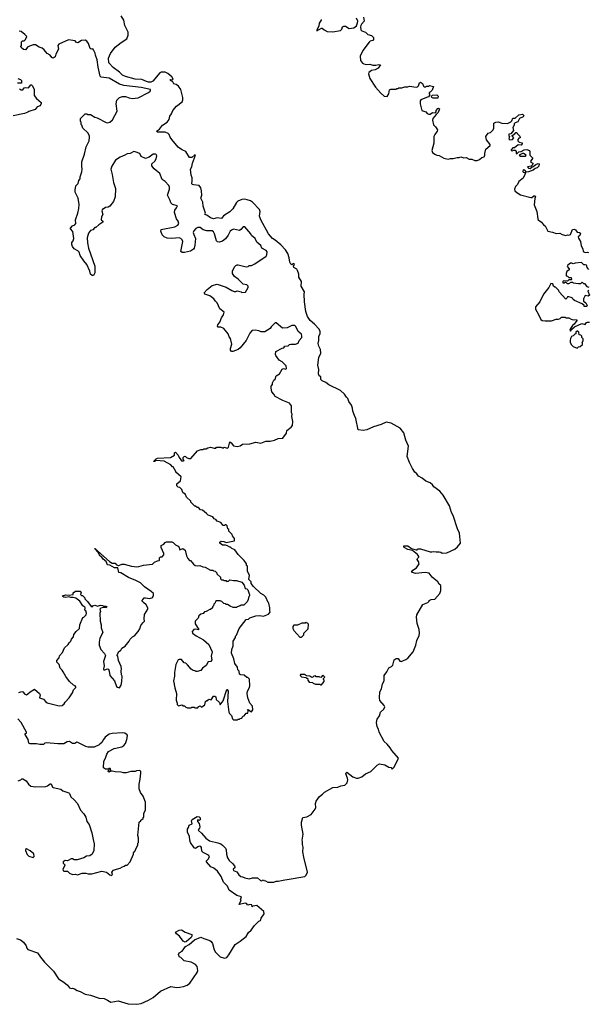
# Model space of a CAD drawing. Extents: x 2293139 to 2515392, y 824115 to 1006937.
# Tile 326 of 417: x 2458384 to 2466016, y 831490 to 844713. Entities that reach past the tile are written whole.
import ezdxf

# ---------------------------------------------------------------- set-up
doc = ezdxf.new("R2010")
doc.units = 0

msp = doc.modelspace()

# ---------------------------------------------------------------- linework, layer by layer
at = {"layer": '0CON10XD'}
for points in [[(2461439, 842295), (2461405, 842301), (2461365, 842298), (2461313, 842277), (2461294, 842256), (2461247, 842173), (2461205, 842134), (2461120, 842080), (2461095, 842044), (2461035, 842050), (2460985, 842038), (2460945, 842050), (2460898, 842088), (2460870, 842095), (2460878, 842115), (2460849, 842209), (2460844, 842264), (2460814, 842314), (2460828, 842355), (2460826, 842415), (2460817, 842455), (2460795, 842487), (2460715, 842493), (2460700, 842500), (2460694, 842515), (2460701, 842545), (2460698, 842588), (2460684, 842625), (2460679, 842705), (2460695, 842738), (2460704, 842785), (2460742, 842892), (2460735, 842897), (2460695, 842864), (2460665, 842864), (2460615, 842942), (2460575, 842961), (2460555, 842969), (2460513, 843003), (2460425, 843106), (2460404, 843135), (2460390, 843170), (2460375, 843185), (2460335, 843201), (2460234, 843204), (2460222, 843215), (2460259, 843241), (2460300, 843295), (2460364, 843336), (2460389, 843371), (2460401, 843419), (2460421, 843449), (2460439, 843495), (2460489, 843551), (2460565, 843611), (2460574, 843635), (2460572, 843668), (2460548, 843775), (2460515, 843821), (2460485, 843841), (2460455, 843851), (2460440, 843880), (2460410, 843895), (2460406, 843905), (2460415, 843909), (2460435, 843904), (2460444, 843915), (2460425, 843944), (2460372, 843992), (2460338, 844008), (2460285, 844009), (2460265, 844001), (2460172, 843888), (2460145, 843875), (2460115, 843874), (2460085, 843882), (2460025, 843911), (2459935, 843914), (2459805, 843948), (2459765, 843968), (2459725, 844006), (2459640, 844070), (2459581, 844135), (2459578, 844195), (2459602, 844258), (2459665, 844346), (2459745, 844405), (2459824, 844455), (2459842, 844505), (2459838, 844545), (2459794, 844635), (2459783, 844705), (2459746, 844765)], [(2462430, 844715), (2462430, 844705), (2462402, 844665), (2462399, 844625), (2462373, 844577), (2462373, 844563), (2462435, 844601), (2462445, 844600), (2462473, 844575), (2462513, 844555), (2462585, 844550), (2462690, 844570), (2462706, 844585), (2462718, 844615), (2462735, 844627), (2462755, 844626), (2462805, 844596), (2462868, 844605), (2462905, 844632), (2462918, 844672), (2462921, 844695), (2462906, 844735)], [(2462997, 844747), (2463007, 844695), (2462970, 844655), (2462962, 844635), (2462959, 844615), (2462965, 844578), (2462977, 844565), (2463025, 844544), (2463056, 844516), (2463105, 844499), (2463134, 844474), (2463133, 844445), (2463125, 844433), (2463090, 844425), (2463077, 844413), (2462990, 844300), (2462952, 844225), (2462957, 844165), (2462985, 844130), (2463005, 844118), (2463035, 844112), (2463085, 844114), (2463125, 844100), (2463165, 844100), (2463205, 844113), (2463227, 844107), (2463195, 844063), (2463155, 844040), (2463105, 844031), (2463070, 844005), (2463067, 843985), (2463086, 843925), (2463160, 843805), (2463231, 843725), (2463275, 843688), (2463315, 843680), (2463340, 843715), (2463348, 843772), (2463365, 843782), (2463435, 843780), (2463445, 843790), (2463465, 843790), (2463475, 843798), (2463515, 843798), (2463555, 843810), (2463592, 843812), (2463615, 843822), (2463705, 843808), (2463725, 843812), (2463736, 843824), (2463752, 843865), (2463765, 843872), (2463792, 843855), (2463802, 843822), (2463815, 843810), (2463835, 843810), (2463845, 843820), (2463872, 843822), (2463885, 843830), (2463938, 843815), (2463922, 843765), (2463895, 843740), (2463880, 843735), (2463880, 843715), (2463890, 843705), (2463870, 843675), (2463845, 843670), (2463770, 843635), (2463758, 843622), (2463758, 843585), (2463782, 843495), (2463835, 843477), (2463855, 843453), (2463875, 843442), (2463895, 843444), (2463925, 843466), (2463966, 843464), (2463974, 843475), (2463976, 843495), (2463995, 843522), (2464005, 843526), (2464018, 843515), (2464002, 843465), (2463975, 843441), (2463930, 843385), (2463923, 843365), (2463939, 843299), (2463966, 843276), (2463992, 843235), (2463987, 843215), (2463955, 843173), (2463943, 843145), (2463943, 843055), (2463916, 842955), (2463925, 842928), (2463957, 842907), (2463985, 842892), (2464015, 842888), (2464075, 842852), (2464135, 842842), (2464165, 842850), (2464202, 842848), (2464255, 842862), (2464285, 842860), (2464305, 842870), (2464345, 842858), (2464375, 842860), (2464415, 842840), (2464455, 842840), (2464495, 842822), (2464525, 842824), (2464556, 842834), (2464585, 842862), (2464619, 842871), (2464629, 842895), (2464627, 842915), (2464642, 842975), (2464698, 843025), (2464698, 843035), (2464648, 843098), (2464640, 843145), (2464672, 843188), (2464705, 843200), (2464738, 843235), (2464748, 843255), (2464750, 843325), (2464773, 843337), (2464805, 843342), (2464855, 843322), (2464932, 843318), (2464975, 843340), (2464990, 843355), (2465005, 843390), (2465035, 843390), (2465085, 843433), (2465135, 843442), (2465152, 843425), (2465143, 843407), (2465094, 843386), (2465068, 843342), (2465035, 843330), (2465020, 843315), (2465020, 843295), (2465003, 843265), (2465010, 843225), (2464978, 843182), (2464950, 843175), (2464950, 843155), (2464960, 843145), (2464950, 843115), (2464965, 843100), (2464998, 843102), (2465018, 843125), (2464992, 843152), (2464992, 843158), (2465029, 843181), (2465045, 843200), (2465058, 843198), (2465060, 843185), (2465095, 843150), (2465102, 843135), (2465100, 843125), (2465085, 843120), (2465070, 843105), (2465070, 843085), (2465088, 843068), (2465128, 843058), (2465130, 843045), (2465115, 843030), (2465075, 843032), (2465025, 842990), (2465005, 842990), (2464980, 842965), (2464980, 842955), (2464995, 842950), (2465015, 842960), (2465035, 842960), (2465050, 842945), (2465050, 842915), (2465055, 842910), (2465083, 842937), (2465117, 842943), (2465154, 842966), (2465191, 842971), (2465225, 842958), (2465233, 842945), (2465230, 842895), (2465270, 842855), (2465242, 842815), (2465245, 842800), (2465270, 842785), (2465268, 842762), (2465250, 842745), (2465200, 842735), (2465215, 842720), (2465236, 842714), (2465262, 842738), (2465275, 842740), (2465311, 842769), (2465345, 842780), (2465358, 842775), (2465352, 842745), (2465328, 842725), (2465304, 842716), (2465275, 842690), (2465215, 842668), (2465187, 842667), (2465165, 842690), (2465142, 842698), (2465138, 842675), (2465142, 842665), (2465165, 842662), (2465172, 842655), (2465166, 842635), (2465140, 842585), (2465085, 842540), (2465065, 842498), (2465039, 842471), (2465026, 842435), (2465029, 842415), (2465055, 842390), (2465105, 842362), (2465245, 842323), (2465256, 842324), (2465285, 842348), (2465298, 842348), (2465308, 842338), (2465297, 842313), (2465288, 842225), (2465326, 842135), (2465338, 842038), (2465345, 842023), (2465387, 841995), (2465415, 841957), (2465436, 841946), (2465474, 841874), (2465535, 841861), (2465585, 841843), (2465636, 841846), (2465665, 841830), (2465715, 841813), (2465735, 841822), (2465755, 841818), (2465775, 841828), (2465797, 841873)], [(2460910, 838965), (2460945, 838972), (2460995, 838958), (2461015, 838960), (2461025, 838970), (2461085, 838970), (2461115, 838960), (2461125, 838970), (2461175, 838960), (2461186, 838974), (2461205, 839042), (2461222, 839032), (2461255, 838992), (2461305, 838982), (2461345, 838992), (2461375, 839012), (2461475, 839018), (2461555, 839038), (2461622, 839028), (2461688, 839052), (2461745, 839052), (2461806, 839064), (2461855, 839088), (2461916, 839094), (2461965, 839160), (2461970, 839195), (2462029, 839241), (2462046, 839264), (2462050, 839315), (2462038, 839385), (2462040, 839415), (2462032, 839435), (2462032, 839525), (2462005, 839562), (2461915, 839598), (2461812, 839652), (2461797, 839685), (2461770, 839715), (2461758, 839765), (2461760, 839790), (2461778, 839815), (2461778, 839835), (2461795, 839870), (2461812, 839885), (2461825, 839930), (2461871, 839959), (2461905, 840020), (2461918, 840022), (2461925, 840030), (2461955, 840020), (2461965, 840030), (2461963, 840065), (2461905, 840120), (2461869, 840139), (2461822, 840205), (2461818, 840215), (2461820, 840255), (2461905, 840302), (2461930, 840305), (2461945, 840330), (2461987, 840333), (2462005, 840350), (2462024, 840356), (2462085, 840357), (2462121, 840369), (2462136, 840404), (2462169, 840445), (2462172, 840465), (2462165, 840488), (2462124, 840524), (2462092, 840592), (2462075, 840606), (2462035, 840606), (2461975, 840576), (2461912, 840572), (2461825, 840640), (2461815, 840640), (2461761, 840589), (2461748, 840565), (2461675, 840522), (2461625, 840520), (2461595, 840533), (2461545, 840544), (2461511, 840539), (2461495, 840531), (2461471, 840505), (2461424, 840406), (2461342, 840305), (2461315, 840283), (2461245, 840258), (2461225, 840258), (2461214, 840274), (2461214, 840295), (2461232, 840355), (2461215, 840430), (2461198, 840455), (2461184, 840494), (2461125, 840568), (2461085, 840583), (2461050, 840585), (2461038, 840595), (2461043, 840615), (2461071, 840649), (2461091, 840709), (2461121, 840749), (2461127, 840785), (2461072, 840832), (2461035, 840910), (2461011, 840931), (2460988, 840965), (2460935, 841004), (2460870, 841025), (2460862, 841045), (2460901, 841089), (2460967, 841143), (2461035, 841162), (2461155, 841123), (2461230, 841075), (2461263, 841063), (2461285, 841062), (2461305, 841070), (2461355, 841060), (2461365, 841050), (2461415, 841052), (2461450, 841115), (2461451, 841135), (2461435, 841150), (2461385, 841163), (2461315, 841230), (2461268, 841265), (2461242, 841305), (2461240, 841335), (2461268, 841395), (2461286, 841414), (2461305, 841420), (2461315, 841422), (2461425, 841393), (2461451, 841399), (2461465, 841410), (2461496, 841414), (2461540, 841435), (2461693, 841537), (2461702, 841555), (2461707, 841595), (2461692, 841612), (2461635, 841644), (2461620, 841680), (2461567, 841725), (2461545, 841773), (2461495, 841813), (2461486, 841836), (2461405, 841932), (2461385, 841932), (2461353, 841895), (2461335, 841884), (2461255, 841898), (2461225, 841888), (2461211, 841875), (2461182, 841818), (2461145, 841772), (2461105, 841738), (2461067, 841723), (2461039, 841729), (2461025, 841744), (2461000, 841835), (2460985, 841865), (2460968, 841878), (2460895, 841877), (2460845, 841892), (2460805, 841920), (2460775, 841923), (2460750, 841910), (2460722, 841878), (2460714, 841855), (2460720, 841830), (2460743, 841775), (2460736, 841684), (2460727, 841645), (2460715, 841629), (2460675, 841604), (2460595, 841586), (2460565, 841588), (2460548, 841598), (2460572, 841735), (2460566, 841755), (2460547, 841775), (2460525, 841785), (2460425, 841773), (2460365, 841778), (2460325, 841796), (2460296, 841825), (2460278, 841875), (2460284, 841896), (2460465, 841930), (2460505, 841952), (2460518, 841975), (2460511, 842005), (2460487, 842037), (2460461, 842125), (2460468, 842155), (2460491, 842185), (2460502, 842215), (2460435, 842232), (2460412, 842255), (2460404, 842284), (2460370, 842355), (2460396, 842435), (2460396, 842466), (2460388, 842485), (2460335, 842538), (2460298, 842565), (2460265, 842648), (2460190, 842710), (2460160, 842750), (2460160, 842775), (2460196, 842815), (2460214, 842845), (2460226, 842885), (2460215, 842903), (2460205, 842909), (2460175, 842906), (2460123, 842867), (2460075, 842848), (2460016, 842876), (2459995, 842914), (2459935, 842939), (2459915, 842942), (2459865, 842916), (2459825, 842912), (2459795, 842893), (2459735, 842868), (2459672, 842828), (2459619, 842745), (2459606, 842705), (2459624, 842634), (2459642, 842525), (2459668, 842445), (2459664, 842335), (2459645, 842272), (2459595, 842208), (2459573, 842197), (2459535, 842192), (2459505, 842170), (2459495, 842170), (2459488, 842145), (2459498, 842095), (2459483, 842065), (2459477, 842027), (2459499, 842009), (2459502, 841995), (2459445, 841958), (2459405, 841920), (2459395, 841920), (2459365, 841890), (2459335, 841880), (2459308, 841845), (2459292, 841785), (2459293, 841715), (2459306, 841646), (2459391, 841405), (2459392, 841315), (2459375, 841278), (2459355, 841276), (2459334, 841294), (2459327, 841337), (2459286, 841425), (2459244, 841474), (2459197, 841545), (2459181, 841591), (2459165, 841608), (2459116, 841636), (2459091, 841665), (2459082, 841692), (2459085, 841720), (2459102, 841745), (2459113, 841775), (2459097, 841867), (2459068, 841905), (2459068, 841912), (2459095, 841943), (2459125, 841958), (2459138, 841975), (2459132, 842025), (2459166, 842115), (2459178, 842178), (2459182, 842232), (2459170, 842315), (2459130, 842395), (2459127, 842425), (2459139, 842481), (2459170, 842515), (2459178, 842552), (2459196, 842575), (2459197, 842603), (2459219, 842671), (2459223, 842705), (2459217, 842745), (2459219, 842805), (2459253, 842905), (2459276, 843004), (2459316, 843085), (2459323, 843135), (2459320, 843155), (2459297, 843195), (2459232, 843255), (2459220, 843295), (2459210, 843305), (2459210, 843335), (2459200, 843345), (2459200, 843385), (2459262, 843448), (2459285, 843450), (2459295, 843440), (2459335, 843440), (2459393, 843403), (2459425, 843397), (2459543, 843333), (2459565, 843329), (2459595, 843338), (2459632, 843368), (2459693, 843485), (2459677, 843585), (2459689, 843631), (2459722, 843668), (2459765, 843680), (2459805, 843681), (2459855, 843662), (2459895, 843656), (2459975, 843663), (2460112, 843735), (2460137, 843755), (2460142, 843765), (2460138, 843775), (2460015, 843803), (2459781, 843831), (2459725, 843848), (2459585, 843926), (2459480, 843940), (2459466, 843956), (2459438, 844075), (2459426, 844175), (2459401, 844235), (2459398, 844265), (2459375, 844310), (2459365, 844320), (2459345, 844318), (2459332, 844325), (2459306, 844395), (2459284, 844424), (2459265, 844437), (2459215, 844434), (2459165, 844402), (2459147, 844407), (2459127, 844427), (2459098, 844432), (2459038, 844442), (2458908, 844385), (2458897, 844365), (2458906, 844315), (2458870, 844250), (2458859, 844215), (2458833, 844197), (2458815, 844203), (2458792, 844235), (2458755, 844257), (2458715, 844309), (2458685, 844330), (2458645, 844342), (2458595, 844376), (2458564, 844376), (2458495, 844349), (2458462, 844308), (2458435, 844312), (2458405, 844340), (2458400, 844355), (2458410, 844365), (2458410, 844415), (2458422, 844428), (2458445, 844430), (2458463, 844447), (2458480, 844485), (2458455, 844513), (2458405, 844553), (2458385, 844558), (2458377, 844553)], [(2458360, 843925), (2458395, 843910), (2458410, 843895), (2458408, 843862), (2458355, 843862)], [(2458382, 843785), (2458405, 843770), (2458425, 843772), (2458445, 843800), (2458465, 843802), (2458502, 843798), (2458535, 843840), (2458545, 843838), (2458556, 843826), (2458578, 843775), (2458580, 843695), (2458610, 843655), (2458672, 843602), (2458672, 843588), (2458657, 843555), (2458619, 843541), (2458590, 843505), (2458508, 843482), (2458495, 843470), (2458447, 843453), (2458295, 843422)], [(2463935, 843658), (2463915, 843670), (2463912, 843688), (2463925, 843700), (2463982, 843702), (2464000, 843685), (2463995, 843660), (2463935, 843658)], [(2465175, 842880), (2465180, 842895), (2465145, 842918), (2465133, 842917), (2465090, 842895), (2465105, 842880), (2465175, 842880)], [(2458343, 832373), (2458395, 832356), (2458434, 832325), (2458471, 832275), (2458481, 832245), (2458495, 832226), (2458625, 832181), (2458662, 832122), (2458718, 832055), (2458839, 831935), (2458905, 831834), (2458978, 831788), (2459027, 831747), (2459055, 831712), (2459074, 831704), (2459095, 831707), (2459120, 831700), (2459155, 831674), (2459195, 831664), (2459265, 831627), (2459335, 831613), (2459452, 831572), (2459516, 831566), (2459565, 831547), (2459607, 831517), (2459705, 831536), (2459838, 831498), (2459955, 831490), (2460015, 831502), (2460115, 831544), (2460175, 831583), (2460275, 831666), (2460411, 831729), (2460440, 831725), (2460495, 831716), (2460535, 831718), (2460585, 831727), (2460632, 831748), (2460666, 831775), (2460766, 831915), (2460777, 831945), (2460773, 831973), (2460766, 831996), (2460742, 832025), (2460685, 832058), (2460593, 832073), (2460545, 832120), (2460530, 832125), (2460517, 832157), (2460525, 832180), (2460566, 832204), (2460611, 832265), (2460657, 832293), (2460730, 832355), (2460815, 832392), (2460855, 832372), (2460938, 832348), (2460953, 832335), (2460970, 832305), (2460995, 832220), (2461011, 832191), (2461075, 832127), (2461135, 832108), (2461163, 832117), (2461192, 832155), (2461277, 832293), (2461344, 832336), (2461425, 832400), (2461454, 832455), (2461493, 832487), (2461535, 832549), (2461595, 832607), (2461616, 832614), (2461627, 832645), (2461664, 832705), (2461663, 832735), (2461567, 832817), (2461512, 832808), (2461505, 832800), (2461498, 832828), (2461475, 832830), (2461445, 832822), (2461428, 832845), (2461415, 832849), (2461332, 832832), (2461333, 832845), (2461358, 832885), (2461350, 832895), (2461360, 832935), (2461299, 832949), (2461195, 833022), (2461172, 833075), (2461120, 833130), (2461088, 833205), (2461040, 833280), (2460989, 833319), (2460950, 833335), (2460892, 833405), (2460892, 833418), (2460919, 833445), (2460930, 833475), (2460918, 833495), (2460892, 833508), (2460845, 833527), (2460827, 833545), (2460826, 833595), (2460815, 833610), (2460795, 833613), (2460774, 833606), (2460745, 833584), (2460725, 833591), (2460679, 833665), (2460667, 833695), (2460662, 833742), (2460635, 833800), (2460635, 833840), (2460652, 833865), (2460660, 833895), (2460700, 833915), (2460691, 833955), (2460698, 833972), (2460768, 834012), (2460795, 834007), (2460806, 833996), (2460805, 833968), (2460795, 833960), (2460782, 833962), (2460775, 833970), (2460770, 833965), (2460773, 833943), (2460795, 833920), (2460803, 833875), (2460797, 833855), (2460780, 833835), (2460782, 833825), (2460825, 833789), (2460882, 833722), (2460934, 833684), (2461045, 833658), (2461085, 833643), (2461108, 833628), (2461145, 833585), (2461156, 833565), (2461159, 833505), (2461172, 833455), (2461195, 833422), (2461242, 833382), (2461269, 833349), (2461274, 833335), (2461270, 833325), (2461251, 833305), (2461255, 833287), (2461299, 833269), (2461325, 833231), (2461352, 833205), (2461375, 833203), (2461405, 833187), (2461465, 833173), (2461507, 833187), (2461575, 833190), (2461615, 833152), (2461635, 833150), (2461642, 833158), (2461655, 833160), (2461662, 833152), (2461685, 833150), (2461715, 833130), (2461795, 833131), (2461825, 833143), (2461855, 833142), (2461943, 833163), (2461975, 833164), (2462210, 833205), (2462231, 833225), (2462247, 833265), (2462196, 833465), (2462184, 833536), (2462188, 833602), (2462179, 833635), (2462181, 833675), (2462174, 833695), (2462189, 833775), (2462166, 833894), (2462167, 833935), (2462185, 834000), (2462237, 834007), (2462295, 834041), (2462351, 834109), (2462361, 834135), (2462356, 834185), (2462365, 834219), (2462408, 834282), (2462448, 834312), (2462475, 834341), (2462585, 834401), (2462655, 834404), (2462693, 834425), (2462747, 834433), (2462768, 834452), (2462778, 834465), (2462787, 834505), (2462786, 834526), (2462763, 834585), (2462765, 834600), (2462773, 834607), (2462855, 834543), (2462905, 834526), (2462925, 834528), (2462975, 834544), (2463027, 834583), (2463095, 834617), (2463180, 834700), (2463215, 834721), (2463287, 834707), (2463340, 834675), (2463368, 834668), (2463385, 834650), (2463405, 834668), (2463457, 834763), (2463470, 834795), (2463377, 834897), (2463356, 834935), (2463316, 834985), (2463275, 835020), (2463207, 835145), (2463201, 835185), (2463184, 835215), (2463172, 835275), (2463180, 835320), (2463214, 835366), (2463226, 835415), (2463271, 835455), (2463284, 835485), (2463278, 835505), (2463218, 835568), (2463214, 835605), (2463220, 835685), (2463242, 835725), (2463256, 835794), (2463274, 835835), (2463278, 835905), (2463312, 835955), (2463341, 836009), (2463374, 836026), (2463392, 836045), (2463412, 836118), (2463435, 836132), (2463462, 836132), (2463485, 836098), (2463505, 836092), (2463568, 836122), (2463592, 836138), (2463665, 836225), (2463702, 836315), (2463715, 836375), (2463746, 836445), (2463749, 836475), (2463745, 836525), (2463719, 836605), (2463709, 836689), (2463715, 836722), (2463793, 836857), (2463862, 836885), (2463880, 836905), (2463880, 836915), (2463905, 836928), (2463955, 836932), (2464024, 837005), (2464036, 837046), (2464038, 837105), (2464035, 837116), (2464014, 837134), (2463995, 837162), (2463922, 837225), (2463882, 837282), (2463825, 837289), (2463695, 837275), (2463642, 837292), (2463661, 837319), (2463708, 837352), (2463739, 837391), (2463744, 837406), (2463737, 837437), (2463720, 837465), (2463722, 837478), (2463742, 837495), (2463742, 837505), (2463722, 837532), (2463656, 837586), (2463595, 837598), (2463544, 837625), (2463538, 837635), (2463540, 837645), (2463595, 837647), (2463645, 837611), (2463705, 837593), (2463720, 837595), (2463723, 837607), (2463765, 837609), (2463895, 837568), (2463915, 837566), (2463935, 837573), (2463975, 837566), (2464015, 837568), (2464035, 837564), (2464055, 837547), (2464115, 837553), (2464225, 837602), (2464262, 837635), (2464302, 837685), (2464287, 837815), (2464261, 837875), (2464204, 838055), (2464182, 838095), (2464151, 838185), (2464067, 838327), (2464025, 838382), (2463941, 838441), (2463927, 838467), (2463895, 838492), (2463835, 838514), (2463786, 838556), (2463735, 838583), (2463714, 838614), (2463687, 838635), (2463657, 838685), (2463614, 838764), (2463584, 838846), (2463604, 838985), (2463566, 839065), (2463542, 839165), (2463489, 839229), (2463370, 839295), (2463305, 839308), (2463235, 839278), (2463135, 839247), (2463045, 839203), (2462996, 839196), (2462927, 839207), (2462898, 839355), (2462879, 839399), (2462857, 839455), (2462852, 839495), (2462837, 839537), (2462802, 839585), (2462789, 839625), (2462769, 839645), (2462745, 839686), (2462688, 839735), (2462535, 839811), (2462495, 839841), (2462442, 839865), (2462425, 839880), (2462428, 839915), (2462405, 839932), (2462394, 839955), (2462401, 840015), (2462384, 840075), (2462401, 840175), (2462424, 840236), (2462421, 840285), (2462398, 840328), (2462389, 840365), (2462399, 840405), (2462399, 840465), (2462416, 840495), (2462418, 840525), (2462402, 840555), (2462339, 840625), (2462282, 840672), (2462245, 840725), (2462224, 840795), (2462209, 840925), (2462201, 841025), (2462208, 841058), (2462164, 841135), (2462167, 841195), (2462132, 841255), (2462131, 841295), (2462114, 841344), (2462105, 841362), (2462062, 841385), (2462060, 841405), (2462072, 841425), (2462070, 841435), (2462055, 841438), (2462035, 841420), (2462025, 841430), (2462011, 841455), (2462003, 841515), (2461982, 841572), (2461950, 841620), (2461891, 841691), (2461815, 841754), (2461779, 841775), (2461724, 841835), (2461620, 842025), (2461605, 842075), (2461612, 842135), (2461601, 842165), (2461511, 842261), (2461481, 842281), (2461439, 842295)], [(2465797, 841873), (2465802, 841895), (2465825, 841902), (2465843, 841893), (2465865, 841858), (2465896, 841856), (2465910, 841845), (2465902, 841815), (2465882, 841795), (2465883, 841777), (2465912, 841735), (2465922, 841675), (2465943, 841635), (2465948, 841598), (2465974, 841586), (2466005, 841592), (2466018, 841588)], [(2466025, 841360), (2466000, 841385), (2465997, 841407), (2465990, 841415), (2465975, 841422), (2465955, 841420), (2465925, 841450), (2465838, 841442), (2465815, 841432), (2465795, 841442), (2465775, 841443), (2465742, 841415), (2465733, 841397), (2465760, 841365), (2465760, 841355), (2465727, 841333), (2465718, 841305), (2465720, 841275), (2465738, 841268), (2465755, 841250), (2465785, 841250), (2465790, 841225), (2465785, 841220), (2465755, 841220), (2465735, 841200), (2465685, 841208), (2465672, 841195), (2465672, 841185), (2465675, 841180), (2465695, 841180), (2465702, 841188), (2465715, 841190), (2465732, 841172), (2465755, 841170), (2465785, 841190), (2465805, 841190), (2465815, 841180), (2465885, 841169), (2465915, 841170), (2465935, 841190), (2465952, 841172), (2465965, 841170), (2465995, 841132), (2466025, 841122)], [(2466025, 841080), (2466010, 841065), (2466030, 841015), (2466015, 841002), (2465972, 841008), (2465952, 840965), (2465952, 840935), (2465985, 840910), (2466000, 840875), (2465995, 840860), (2465962, 840862), (2465960, 840875), (2465935, 840898), (2465832, 840942), (2465814, 840954), (2465803, 840973), (2465785, 840983), (2465755, 840992), (2465735, 840990), (2465730, 840975), (2465715, 840960), (2465625, 841060), (2465620, 841075), (2465575, 841120), (2465565, 841120), (2465550, 841135), (2465540, 841165), (2465515, 841170), (2465488, 841115), (2465413, 841025), (2465367, 840925), (2465308, 840855), (2465307, 840825), (2465344, 840764), (2465378, 840685), (2465395, 840672), (2465435, 840668), (2465522, 840668), (2465585, 840692), (2465617, 840693), (2465638, 840702), (2465655, 840720), (2465705, 840720), (2465715, 840710), (2465755, 840710), (2465785, 840690), (2465815, 840682), (2465856, 840686), (2465862, 840675), (2465828, 840622), (2465805, 840604), (2465778, 840565), (2465768, 840545), (2465775, 840530), (2465793, 840557), (2465832, 840588), (2465928, 840632), (2465975, 840620), (2465992, 840648), (2466007, 840653), (2466031, 840651)], [(2465865, 840302), (2465885, 840320), (2465908, 840322), (2465938, 840352), (2465940, 840365), (2465932, 840375), (2465948, 840405), (2465948, 840425), (2465930, 840445), (2465930, 840465), (2465915, 840478), (2465892, 840482), (2465890, 840515), (2465875, 840530), (2465865, 840530), (2465850, 840515), (2465848, 840492), (2465835, 840490), (2465815, 840468), (2465791, 840459), (2465775, 840430), (2465771, 840405), (2465774, 840376), (2465789, 840345), (2465815, 840322), (2465865, 840302)], [(2458968, 835955), (2458956, 835976), (2458928, 836005), (2458912, 836055), (2458884, 836084), (2458884, 836106), (2458912, 836145), (2458919, 836171), (2458957, 836215), (2458984, 836276), (2459036, 836324), (2459048, 836345), (2459070, 836365), (2459080, 836395), (2459106, 836425), (2459111, 836455), (2459142, 836498), (2459187, 836535), (2459192, 836585), (2459230, 836685), (2459245, 836690), (2459275, 836722), (2459280, 836745), (2459270, 836775), (2459260, 836785), (2459262, 836815), (2459257, 836825), (2459232, 836842), (2459190, 836905), (2459140, 836945), (2459104, 836954), (2459072, 836952), (2459045, 836962), (2459005, 836954), (2458978, 836958), (2458964, 836965), (2458960, 836975), (2459005, 836989), (2459054, 836986), (2459095, 836992), (2459100, 836995), (2459100, 837015), (2459135, 837040), (2459195, 837040), (2459210, 837025), (2459200, 836995), (2459215, 836980), (2459228, 836978), (2459258, 836948), (2459260, 836935), (2459295, 836900), (2459342, 836832), (2459355, 836830), (2459365, 836840), (2459395, 836850), (2459435, 836838), (2459465, 836850), (2459496, 836846), (2459515, 836838), (2459542, 836838), (2459552, 836832), (2459546, 836814), (2459505, 836818), (2459472, 836808), (2459462, 836795), (2459468, 836765), (2459462, 836745), (2459464, 836635), (2459477, 836585), (2459478, 836545), (2459500, 836485), (2459460, 836405), (2459451, 836355), (2459453, 836315), (2459473, 836255), (2459523, 836203), (2459536, 836176), (2459510, 836095), (2459517, 836035), (2459508, 835995), (2459514, 835984), (2459525, 835982), (2459565, 835996), (2459575, 835992), (2459586, 835965), (2459593, 835905), (2459657, 835835), (2459685, 835760), (2459695, 835748), (2459725, 835742), (2459748, 835775), (2459757, 835825), (2459758, 835895), (2459750, 835915), (2459748, 835965), (2459752, 835995), (2459746, 836026), (2459712, 836105), (2459702, 836165), (2459690, 836185), (2459700, 836195), (2459710, 836225), (2459743, 836247), (2459757, 836273), (2459799, 836301), (2459852, 836365), (2459867, 836393), (2459897, 836423), (2459923, 836437), (2459973, 836497), (2459997, 836533), (2460012, 836575), (2460038, 836615), (2460058, 836635), (2460053, 836665), (2460060, 836725), (2460103, 836797), (2460102, 836815), (2460082, 836855), (2460046, 836885), (2460030, 836905), (2460030, 836915), (2460053, 836947), (2460075, 836949), (2460125, 836940), (2460170, 836955), (2460170, 836965), (2460180, 836975), (2460180, 837005), (2460150, 837035), (2460058, 837098), (2460005, 837148), (2459945, 837182), (2459845, 837223), (2459744, 837284), (2459715, 837290), (2459700, 837350), (2459655, 837352), (2459596, 837386), (2459564, 837394), (2459544, 837435), (2459505, 837466), (2459486, 837496), (2459465, 837509), (2459436, 837556), (2459391, 837605), (2459395, 837612), (2459410, 837590), (2459415, 837592), (2459435, 837575), (2459589, 837435), (2459626, 837416), (2459665, 837414), (2459681, 837395), (2459705, 837382), (2459717, 837383), (2459755, 837403), (2459785, 837403), (2459885, 837373), (2459955, 837367), (2459982, 837368), (2460045, 837388), (2460165, 837400), (2460193, 837427), (2460233, 837447), (2460255, 837450), (2460260, 837455), (2460262, 837488), (2460275, 837500), (2460295, 837500), (2460320, 837525), (2460318, 837545), (2460282, 837625), (2460285, 837650), (2460319, 837671), (2460336, 837694), (2460355, 837702), (2460425, 837702), (2460445, 837692), (2460475, 837662), (2460512, 837642), (2460523, 837625), (2460533, 837593), (2460575, 837610), (2460605, 837587), (2460621, 837515), (2460640, 837475), (2460665, 837450), (2460675, 837450), (2460715, 837400), (2460740, 837385), (2460765, 837378), (2460802, 837382), (2460843, 837363), (2460875, 837360), (2460945, 837320), (2460975, 837320), (2460985, 837310), (2461007, 837307), (2461030, 837285), (2461032, 837272), (2461080, 837225), (2461080, 837205), (2461095, 837190), (2461115, 837190), (2461125, 837180), (2461155, 837180), (2461165, 837170), (2461188, 837172), (2461205, 837190), (2461255, 837180), (2461295, 837182), (2461368, 837158), (2461397, 837117), (2461410, 837075), (2461435, 837070), (2461448, 837058), (2461463, 837003), (2461470, 836995), (2461470, 836975), (2461460, 836965), (2461452, 836925), (2461437, 836893), (2461402, 836858), (2461395, 836850), (2461355, 836850), (2461345, 836840), (2461305, 836830), (2461295, 836820), (2461248, 836818), (2461210, 836835), (2461175, 836860), (2461155, 836860), (2461145, 836870), (2461122, 836872), (2461098, 836898), (2461082, 836902), (2461075, 836910), (2461025, 836910), (2461012, 836898), (2461008, 836882), (2460990, 836865), (2460987, 836843), (2460972, 836828), (2460970, 836815), (2460945, 836790), (2460935, 836790), (2460887, 836763), (2460865, 836760), (2460845, 836740), (2460815, 836730), (2460790, 836705), (2460780, 836675), (2460738, 836635), (2460738, 836598), (2460790, 836525), (2460785, 836520), (2460745, 836529), (2460720, 836525), (2460700, 836495), (2460702, 836475), (2460755, 836438), (2460850, 836385), (2460923, 836323), (2460968, 836225), (2460953, 836165), (2460962, 836115), (2460950, 836095), (2460915, 836090), (2460885, 836040), (2460837, 836003), (2460816, 835974), (2460765, 835960), (2460745, 835960), (2460738, 835968), (2460713, 835973), (2460685, 835990), (2460635, 836050), (2460615, 836070), (2460590, 836075), (2460555, 836120), (2460525, 836122), (2460510, 836115), (2460480, 836055), (2460464, 835944), (2460463, 835897), (2460447, 835835), (2460465, 835740), (2460491, 835665), (2460484, 835575), (2460500, 835535), (2460500, 835515), (2460515, 835500), (2460565, 835510), (2460575, 835500), (2460598, 835498), (2460612, 835482), (2460628, 835478), (2460635, 835470), (2460685, 835470), (2460695, 835480), (2460725, 835480), (2460735, 835470), (2460775, 835470), (2460780, 835485), (2460805, 835500), (2460825, 835480), (2460868, 835512), (2460880, 835555), (2460895, 835570), (2460908, 835572), (2460925, 835590), (2460955, 835580), (2460985, 835630), (2461005, 835630), (2461018, 835618), (2461023, 835583), (2461068, 835545), (2461075, 835510), (2461114, 835566), (2461163, 835717), (2461168, 835718), (2461182, 835695), (2461174, 835555), (2461193, 835413), (2461200, 835395), (2461227, 835367), (2461240, 835325), (2461252, 835312), (2461305, 835310), (2461315, 835320), (2461335, 835320), (2461345, 835330), (2461368, 835332), (2461372, 835348), (2461382, 835358), (2461398, 835362), (2461425, 835400), (2461445, 835400), (2461450, 835425), (2461445, 835450), (2461455, 835450), (2461460, 835440), (2461495, 835420), (2461512, 835445), (2461510, 835495), (2461472, 835535), (2461448, 835605), (2461438, 835665), (2461440, 835695), (2461468, 835745), (2461472, 835768), (2461470, 835855), (2461445, 835880), (2461435, 835880), (2461398, 835908), (2461354, 835914), (2461335, 835922), (2461332, 835962), (2461313, 835983), (2461308, 836018), (2461274, 836065), (2461258, 836128), (2461228, 836205), (2461230, 836255), (2461250, 836305), (2461250, 836365), (2461280, 836415), (2461280, 836435), (2461292, 836448), (2461328, 836535), (2461425, 836658), (2461455, 836662), (2461475, 836678), (2461555, 836708), (2461605, 836710), (2461655, 836702), (2461725, 836730), (2461748, 836755), (2461740, 836775), (2461742, 836815), (2461730, 836875), (2461720, 836885), (2461687, 836957), (2461660, 836985), (2461620, 837005), (2461522, 837102), (2461492, 837142), (2461490, 837165), (2461460, 837195), (2461470, 837255), (2461444, 837304), (2461440, 837375), (2461430, 837385), (2461430, 837405), (2461395, 837450), (2461315, 837530), (2461270, 837595), (2461233, 837613), (2461215, 837630), (2461205, 837630), (2461175, 837648), (2461145, 837658), (2461105, 837658), (2461070, 837685), (2461070, 837695), (2461088, 837712), (2461125, 837707), (2461155, 837693), (2461267, 837713), (2461267, 837747), (2461242, 837782), (2461238, 837798), (2461190, 837845), (2461190, 837865), (2461180, 837875), (2461167, 837917), (2461155, 837930), (2461145, 837930), (2461135, 837920), (2461115, 837920), (2461085, 837960), (2461035, 837980), (2461015, 838002), (2460995, 838010), (2460975, 838038), (2460915, 838058), (2460893, 838083), (2460840, 838125), (2460812, 838132), (2460785, 838160), (2460765, 838160), (2460745, 838180), (2460735, 838180), (2460680, 838235), (2460680, 838245), (2460625, 838300), (2460610, 838335), (2460572, 838365), (2460560, 838405), (2460535, 838430), (2460513, 838433), (2460492, 838452), (2460495, 838480), (2460542, 838518), (2460550, 838575), (2460480, 838635), (2460480, 838645), (2460445, 838710), (2460435, 838710), (2460413, 838733), (2460325, 838784), (2460215, 838791), (2460195, 838780), (2460181, 838781), (2460214, 838816), (2460235, 838826), (2460407, 838833), (2460460, 838865), (2460460, 838895), (2460475, 838903), (2460512, 838865), (2460523, 838833), (2460545, 838800), (2460555, 838790), (2460585, 838790), (2460590, 838795), (2460580, 838805), (2460580, 838835), (2460592, 838848), (2460605, 838850), (2460623, 838833), (2460655, 838820), (2460682, 838818), (2460770, 838925), (2460815, 838940), (2460847, 838943), (2460855, 838950), (2460885, 838950), (2460910, 838965)], [(2462165, 836420), (2462197, 836453), (2462200, 836475), (2462257, 836533), (2462260, 836595), (2462248, 836608), (2462232, 836612), (2462225, 836620), (2462215, 836610), (2462173, 836607), (2462115, 836582), (2462065, 836580), (2462050, 836565), (2462050, 836535), (2462065, 836510), (2462145, 836420), (2462165, 836420)], [(2458375, 835678), (2458415, 835690), (2458428, 835685), (2458454, 835654), (2458475, 835648), (2458495, 835658), (2458524, 835686), (2458585, 835720), (2458650, 835665), (2458658, 835645), (2458648, 835605), (2458705, 835588), (2458735, 835552), (2458755, 835540), (2458915, 835498), (2458955, 835502), (2458982, 835525), (2458995, 835548), (2459050, 835605), (2459093, 835675), (2459108, 835712), (2459136, 835745), (2459136, 835755), (2459127, 835765), (2459105, 835777), (2459052, 835825), (2459002, 835892), (2458968, 835955)], [(2462435, 835780), (2462470, 835825), (2462470, 835845), (2462462, 835852), (2462460, 835865), (2462480, 835885), (2462455, 835910), (2462425, 835880), (2462412, 835882), (2462405, 835890), (2462365, 835890), (2462355, 835900), (2462333, 835897), (2462318, 835882), (2462305, 835880), (2462277, 835897), (2462235, 835900), (2462205, 835920), (2462155, 835920), (2462150, 835915), (2462152, 835902), (2462165, 835890), (2462225, 835880), (2462232, 835872), (2462248, 835868), (2462250, 835845), (2462268, 835818), (2462315, 835810), (2462322, 835802), (2462355, 835790), (2462415, 835790), (2462422, 835782), (2462435, 835780)], [(2458365, 834492), (2458400, 834505), (2458415, 834520), (2458425, 834520), (2458473, 834493), (2458502, 834445), (2458535, 834420), (2458595, 834411), (2458735, 834416), (2458757, 834423), (2458795, 834450), (2458805, 834450), (2458825, 834408), (2458835, 834400), (2458935, 834378), (2458965, 834358), (2459045, 834330), (2459055, 834320), (2459072, 834275), (2459116, 834236), (2459158, 834185), (2459202, 834095), (2459245, 834050), (2459272, 834002), (2459287, 833947), (2459318, 833905), (2459352, 833795), (2459372, 833705), (2459382, 833645), (2459378, 833555), (2459358, 833505), (2459325, 833482), (2459281, 833479), (2459245, 833458), (2459155, 833432), (2459115, 833430), (2459095, 833442), (2459075, 833442), (2459025, 833418), (2458995, 833420), (2458970, 833405), (2458970, 833385), (2458990, 833365), (2458990, 833355), (2458962, 833305), (2458968, 833285), (2458975, 833278), (2459025, 833278), (2459052, 833252), (2459093, 833233), (2459135, 833238), (2459155, 833230), (2459175, 833232), (2459225, 833252), (2459272, 833252), (2459305, 833240), (2459353, 833243), (2459485, 833278), (2459550, 833265), (2459595, 833228), (2459615, 833222), (2459628, 833235), (2459620, 833265), (2459645, 833290), (2459683, 833307), (2459732, 833318), (2459763, 833337), (2459787, 833343), (2459803, 833357), (2459825, 833360), (2459867, 833403), (2459912, 833505), (2459912, 833525), (2459935, 833550), (2459950, 833595), (2459970, 833625), (2459970, 833655), (2459980, 833665), (2459980, 833725), (2459972, 833755), (2459990, 833935), (2460010, 833955), (2460010, 833965), (2460025, 833970), (2460040, 833985), (2460042, 833998), (2460050, 834005), (2460050, 834055), (2460072, 834095), (2460072, 834205), (2460040, 834285), (2460006, 834336), (2459990, 834385), (2459990, 834445), (2460000, 834515), (2460012, 834595), (2460008, 834618), (2459995, 834630), (2459954, 834626), (2459935, 834618), (2459875, 834618), (2459815, 834598), (2459778, 834598), (2459745, 834608), (2459665, 834610), (2459625, 834620), (2459605, 834620), (2459585, 834608), (2459570, 834615), (2459570, 834625), (2459585, 834640), (2459608, 834642), (2459600, 834655), (2459585, 834658), (2459572, 834648), (2459555, 834648), (2459535, 834650), (2459510, 834665), (2459513, 834757), (2459538, 834795), (2459555, 834850), (2459577, 834883), (2459653, 834927), (2459755, 834948), (2459783, 834967), (2459806, 834994), (2459823, 835045), (2459830, 835095), (2459825, 835108), (2459795, 835132), (2459765, 835136), (2459625, 835129), (2459585, 835117), (2459532, 835078), (2459507, 835045), (2459487, 835005), (2459458, 834985), (2459452, 834975), (2459386, 834944), (2459305, 834944), (2459272, 834952), (2459165, 835008), (2459151, 835009), (2459125, 834994), (2459095, 834994), (2459055, 835018), (2459020, 835015), (2458975, 834987), (2458897, 834987), (2458745, 835002), (2458722, 834998), (2458705, 834980), (2458655, 834979), (2458612, 834988), (2458525, 834988), (2458508, 834995), (2458496, 835046), (2458458, 835115), (2458460, 835125), (2458477, 835133), (2458476, 835145), (2458403, 835275), (2458358, 835325)], [(2458565, 833460), (2458580, 833475), (2458575, 833510), (2458525, 833552), (2458475, 833580), (2458463, 833567), (2458462, 833555), (2458484, 833504), (2458505, 833480), (2458565, 833460)], [(2460605, 832326), (2460577, 832337), (2460527, 832407), (2460489, 832435), (2460475, 832460), (2460523, 832487), (2460555, 832488), (2460605, 832458), (2460696, 832426), (2460696, 832405), (2460684, 832385), (2460625, 832334), (2460605, 832326)]]:
    msp.add_lwpolyline(points, dxfattribs=at)

doc.saveas('drawing.dxf')
